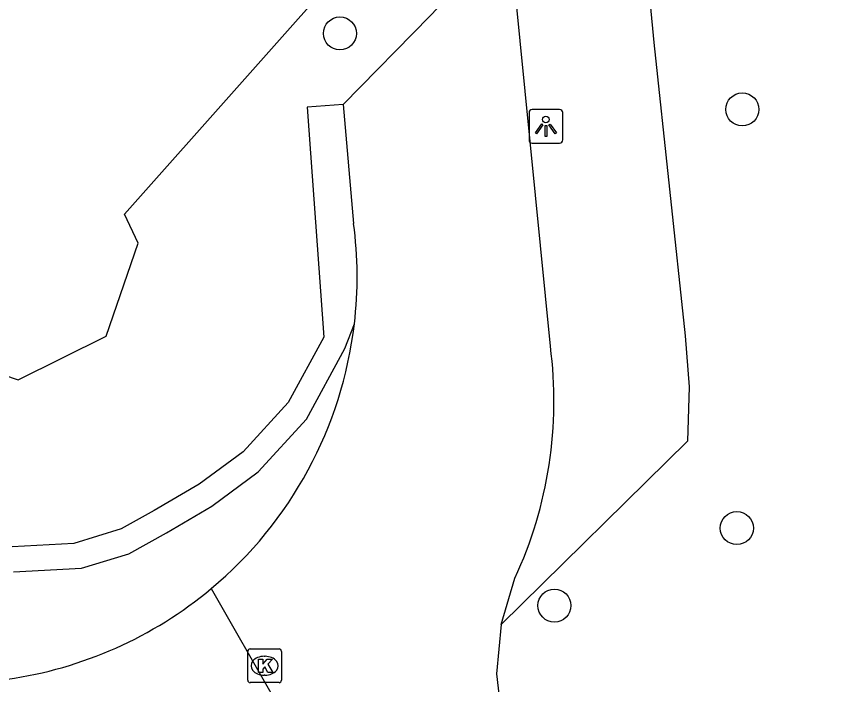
# Model space of a CAD drawing. Extents: x 161402 to 161933, y 381650 to 382313.
# Drawn here: x 161678.67 to 161703.15, y 382056.13 to 382075.91 of the extents above; entities that cross this region are included whole.
import ezdxf

# ---------------------------------------------------------------- set-up
doc = ezdxf.new("R2010")
doc.units = 0
for name, color, linetype in [('IMGEO_Boom', 7, 'Continuous'), ('IMGEO_Haag', 7, 'Continuous'), ('IMGEO_Kolk', 7, 'Continuous'), ('IMGEO_Lichtpunt', 7, 'Continuous'), ('IMGEO_Loofbos', 7, 'Continuous'), ('IMGEO_Pand', 7, 'Continuous'), ('IMGEO_Voetpad_gesloten', 7, 'Continuous'), ('IMGEO_Voetpad_open', 7, 'Continuous')]:
    doc.layers.add(name, color=color, linetype=linetype)

msp = doc.modelspace()

# ---------------------------------------------------------------- linework, layer by layer
at = {"layer": 'IMGEO_Boom'}
for centre in [(161688.245, 382075.41), (161700.154, 382073.159), (161699.991, 382060.763), (161694.593, 382058.467)]:
    msp.add_circle(centre, 0.489, dxfattribs=at)
at = {"layer": 'IMGEO_Haag'}
msp.add_lwpolyline([(161678.588, 382059.469), (161680.596, 382059.576), (161682, 382060.003), (161683.111, 382060.623), (161684.457, 382061.414), (161685.825, 382062.425), (161687.256, 382063.986), (161688.388, 382066.081), (161688.672, 382066.806)], dxfattribs=at)
at = {"layer": 'IMGEO_Kolk'}
for p, q in [((161685.516, 382056.261), (161685.516, 382057.113)), ((161685.591, 382057.187), (161686.443, 382057.187)), ((161686.517, 382057.113), (161686.517, 382056.261)), ((161686.004, 382056.967), (161686.029, 382056.967)), ((161686.027, 382056.407), (161686.002, 382056.407)), ((161686.443, 382056.187), (161685.591, 382056.187))]:
    msp.add_line(p, q, dxfattribs=at)
for points in [[(161685.516, 382056.261), (161685.516, 382057.113)], [(161685.591, 382057.187), (161686.443, 382057.187)], [(161686.517, 382057.113), (161686.517, 382056.261)], [(161685.837, 382056.887), (161685.96, 382056.887), (161685.96, 382056.736), (161686.09, 382056.887), (161686.254, 382056.887), (161686.108, 382056.736), (161686.261, 382056.487), (161686.109, 382056.487), (161686.024, 382056.651), (161685.96, 382056.584), (161685.96, 382056.487), (161685.837, 382056.487), (161685.837, 382056.887)], [(161686.443, 382056.187), (161685.591, 382056.187)]]:
    msp.add_lwpolyline(points, dxfattribs=at)
for centre, start, end in [((161685.593, 382057.111), 91.552, 178.448), ((161685.593, 382057.111), 91.552, 178.448), ((161686.441, 382057.111), 1.552, 88.448), ((161686.441, 382057.111), 1.552, 88.448), ((161685.593, 382056.263), 181.552, 268.448), ((161685.593, 382056.263), 181.552, 268.448), ((161686.441, 382056.263), 271.552, 358.448), ((161686.441, 382056.263), 271.552, 358.448)]:
    msp.add_arc(centre, 0.0765, start, end, dxfattribs=at)
for centre, major_axis, ratio, start_param, end_param in [((161686.003, 382056.687), (-0.387, 0.002), 0.722429, 4.712389, 7.853982), ((161686.028, 382056.687), (-0.39, 0.002), 0.717154, 1.570796, 4.712389)]:
    msp.add_ellipse(centre, major_axis=major_axis, ratio=ratio, start_param=start_param, end_param=end_param, dxfattribs=at)
at = {"layer": 'IMGEO_Lichtpunt'}
for p, q in [((161693.842, 382073.063), (161693.842, 382072.256)), ((161693.842, 382073.063), (161693.842, 382072.256)), ((161694.744, 382073.158), (161693.936, 382073.158)), ((161694.744, 382073.158), (161693.936, 382073.158)), ((161694.838, 382072.256), (161694.838, 382073.063)), ((161694.838, 382072.256), (161694.838, 382073.063)), ((161693.936, 382072.162), (161694.744, 382072.162)), ((161693.936, 382072.162), (161694.744, 382072.162))]:
    msp.add_line(p, q, dxfattribs=at)
for points in [[(161694.216, 382072.727), (161694.255, 382072.699), (161694.067, 382072.437), (161694.029, 382072.464), (161694.216, 382072.727)], [(161694.318, 382072.679), (161694.365, 382072.679), (161694.365, 382072.357), (161694.318, 382072.357), (161694.318, 382072.679)], [(161694.428, 382072.699), (161694.466, 382072.726), (161694.653, 382072.464), (161694.614, 382072.436), (161694.428, 382072.699)]]:
    msp.add_lwpolyline(points, dxfattribs=at)
msp.add_circle((161694.341, 382072.861), 0.0994, dxfattribs=at)
for centre, start, end in [((161693.936, 382073.063), 90, 180), ((161693.936, 382073.063), 90, 180), ((161694.744, 382073.063), 0, 90), ((161694.744, 382073.063), 0, 90), ((161693.936, 382072.256), 180, 270), ((161693.936, 382072.256), 180, 270), ((161694.744, 382072.256), 270, 0), ((161694.744, 382072.256), 270, 360)]:
    msp.add_arc(centre, 0.0946, start, end, dxfattribs=at)
at = {"layer": 'IMGEO_Loofbos'}
msp.add_lwpolyline([(161699.938, 382088.893), (161703.147, 382086.497), (161699.463, 382081.028), (161697.47, 382077.012), (161697.429, 382076.277), (161697.536, 382075.135), (161698.462, 382066.458), (161698.58, 382064.944), (161698.536, 382063.334), (161693.014, 382057.908)], dxfattribs=at)
at = {"layer": 'IMGEO_Pand'}
msp.add_lwpolyline([(161665.585, 382077.928), (161666.644, 382076.993), (161666.455, 382076.78), (161670.499, 382073.171), (161670.712, 382073.399), (161674.979, 382069.658), (161674.647, 382068.728), (161675.959, 382066.091), (161678.72, 382065.154), (161681.331, 382066.444), (161682.277, 382069.198), (161681.866, 382070.054), (161688.839, 382077.902), (161691.374, 382080.754)], dxfattribs=at)
at = {"layer": 'IMGEO_Voetpad_gesloten'}
for points in [[(161693.628, 382078.779), (161690.918, 382075.927), (161688.344, 382073.304)], [(161694.474, 382066.146), (161693.435, 382076.691), (161693.805, 382078.624)], [(161688.344, 382073.304), (161688.65, 382069.784)], [(161693.014, 382057.908), (161693.423, 382059.277)], [(161684.436, 382058.972), (161686.32, 382055.675)], [(161693.014, 382057.908), (161692.882, 382056.453), (161693.046, 382055.002), (161693.689, 382053.041), (161694.803, 382051.304), (161696.243, 382048.297)]]:
    msp.add_lwpolyline(points, dxfattribs=at)
for centre, radius, start, end in [((161676.658, 382068.206), 12.096, 353.3519, 7.4947), ((161676.714, 382068.21), 12.04, 309.893, 353.3051), ((161682.094, 382064.525), 12.486, 335.1439, 7.4578), ((161676.715, 382068.211), 12.04, 278.078, 309.8857)]:
    msp.add_arc(centre, radius, start, end, dxfattribs=at)
at = {"layer": 'IMGEO_Voetpad_open'}
msp.add_lwpolyline([(161688.344, 382073.304), (161687.272, 382073.226), (161687.765, 382066.42), (161686.717, 382064.48), (161685.383, 382063.025), (161684.08, 382062.062), (161682.752, 382061.281), (161681.776, 382060.737), (161680.374, 382060.31), (161678.546, 382060.213)], dxfattribs=at)

doc.saveas('drawing.dxf')
